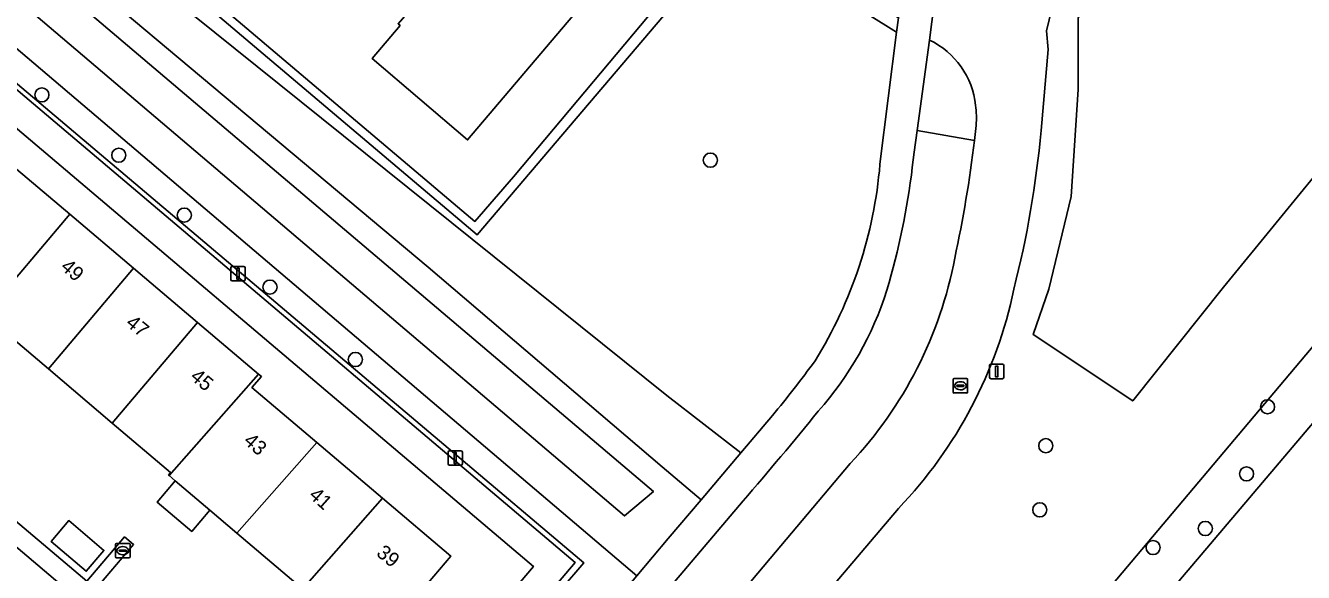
# Model space of a CAD drawing. Extents: x 156412 to 157779, y 382335 to 383768.
# Drawn here: x 156946.9 to 157035.2, y 382498 to 382535.8 of the extents above; entities that cross this region are included whole.
import ezdxf

# ---------------------------------------------------------------- set-up
doc = ezdxf.new("R2010")
doc.units = 0
for name, color, linetype in [('IMGEO_Berm_groen', 7, 'Continuous'), ('IMGEO_Boom', 7, 'Continuous'), ('IMGEO_Erf', 7, 'Continuous'), ('IMGEO_Groenvoorziening', 7, 'Continuous'), ('IMGEO_Haag', 7, 'Continuous'), ('IMGEO_Lichtmast', 7, 'Continuous'), ('IMGEO_Oever', 7, 'Continuous'), ('IMGEO_Pand', 7, 'Continuous'), ('IMGEO_Pand_nummerreeks', 7, 'Continuous'), ('IMGEO_Parkeervlak_open', 7, 'Continuous'), ('IMGEO_Rijbaan_lokaal_open', 7, 'Continuous'), ('IMGEO_Rioolput', 7, 'Continuous'), ('IMGEO_Voetpad_open', 7, 'Continuous'), ('IMGEO_Waterloop', 7, 'Continuous')]:
    doc.layers.add(name, color=color, linetype=linetype)

msp = doc.modelspace()

# ---------------------------------------------------------------- linework, layer by layer
at = {"layer": 'IMGEO_Berm_groen'}
msp.add_lwpolyline([(156947.927, 382660.436), (156969.261, 382683.807), (156976.375, 382691.256), (156973.623, 382693.49), (156971.986, 382691.588), (156962.073, 382679.923), (156949.74, 382665.455), (156886.737, 382591.18), (156882.125, 382585.743), (156891.296, 382577.994), (156891.556, 382578.272), (156938.603, 382538.304), (156985.472, 382498.688), (156983.94, 382496.877), (156986.539, 382494.729), (156988.109, 382496.584), (156989.121, 382497.781), (156885.563, 382585.876), (156913.451, 382619.915)], close=True, dxfattribs=at)
for points in [[(157074.961, 382558.008), (157060.161, 382560.549), (157061.023, 382555.16), (157061.158, 382553.088), (157061.114, 382551.013), (157060.892, 382548.95), (157060.494, 382546.913), (157059.923, 382544.917), (157059.182, 382542.978), (157058.277, 382541.11), (157057.216, 382539.327), (157056.005, 382537.641), (156893.199, 382344.307), (156887.078, 382336.95), (156888.962, 382335.351)], [(156888.962, 382335.351), (156893.579, 382340.772), (156916.206, 382367.343), (156936.316, 382390.956), (156977.262, 382439.269), (157000, 382466.098), (157028.733, 382500), (157076.181, 382555.983)], [(157012.442, 382527.854), (157008.492, 382528.535), (157008.287, 382527.043), (157008.153, 382525.994)], [(156996.146, 382496.385), (156998.341, 382498.988), (157003.868, 382505.542)], [(156996.469, 382502.953), (156989.688, 382494.944), (156968.026, 382469.358), (156935.62, 382431.055), (156938.62, 382428.547)]]:
    msp.add_lwpolyline(points, dxfattribs=at)
for centre, radius, start, end in [((156923.415, 382538.556), 89.668, 347.87942, 353.14563), ((156958.801, 382531.82), 49.694, 343.28122, 353.26758), ((156983.077, 382525.046), 28.507, 316.82917, 349.24864), ((156984.595, 382524.323), 22.835, 318.35255, 342.67764), ((156761.705, 382704.904), 309.674, 319.297, 320.79231)]:
    msp.add_arc(centre, radius, start, end, dxfattribs=at)
at = {"layer": 'IMGEO_Boom'}
for centre in [(156948.054, 382531.002), (156953.363, 382526.838), (156994.208, 382526.495), (156957.885, 382522.7), (156963.801, 382517.724), (156969.697, 382512.725), (157032.68, 382509.459), (157017.366, 382506.772), (157031.23, 382504.825), (157016.952, 382502.339), (157028.381, 382501.052), (157024.776, 382499.737)]:
    msp.add_circle(centre, 0.489, dxfattribs=at)
at = {"layer": 'IMGEO_Erf'}
for points in [[(157032.018, 382606.037), (157033.314, 382604.947), (157032.946, 382604.52), (157041.703, 382597.123), (157047.972, 382604.539), (157048.196, 382604.798), (157060.586, 382619.348), (157029.826, 382645.416), (156987.205, 382681.476), (156986.214, 382682.315), (156984.143, 382684.067), (156942.915, 382635.543), (156901.626, 382586.899), (156977.949, 382522.266), (156980.608, 382525.348), (156995.995, 382543.705), (156987.057, 382551.292)], [(156991.994, 382545.054), (156977.449, 382527.892), (156970.862, 382533.51), (156972.786, 382535.791), (156972.643, 382535.912)], [(156924.555, 382519.915), (156951.147, 382497.415), (156953.758, 382500.471), (156954.382, 382499.944), (156945.767, 382489.818), (156962.546, 382475.543), (156981.989, 382498.437), (156938.049, 382535.675)], [(156945.561, 382526.504), (156949.974, 382522.763), (156954.387, 382519.023), (156958.799, 382515.283), (156963.01, 382511.713), (156963.212, 382511.542), (156962.552, 382510.793), (156967.026, 382507.001), (156971.572, 382503.148), (156976.288, 382499.151), (156971.205, 382493.155)], [(156966.044, 382496.882), (156961.512, 382500.736), (156959.651, 382502.319), (156958.397, 382500.845), (156956.008, 382502.877), (156957.262, 382504.351), (156956.843, 382504.707), (156956.8, 382504.743), (156956.942, 382504.921), (156952.912, 382508.337), (156948.5, 382512.078), (156944.088, 382515.819)]]:
    msp.add_lwpolyline(points, dxfattribs=at)
msp.add_lwpolyline([(156952.335, 382499.536), (156951.114, 382498.1), (156948.692, 382500.16), (156949.913, 382501.596)], close=True, dxfattribs=at)
at = {"layer": 'IMGEO_Groenvoorziening'}
for points in [[(156975.056, 382695.155), (156974.339, 382694.322), (156973.623, 382693.49), (156976.375, 382691.256), (156980.161, 382688.027), (156981.799, 382686.639), (156940.772, 382637.701), (156895.927, 382586.799), (156991.196, 382510.245), (156996.315, 382506.277), (156998.499, 382508.854)], [(157000.033, 382540.277), (156996.653, 382543.146), (156996.633, 382543.163), (156996.382, 382542.842), (156978.115, 382521.345), (156900.751, 382586.801), (156984.174, 382685.107)], [(157017.958, 382537.721), (157017.411, 382535.437), (157017.53, 382534.13), (157017.044, 382528.533)], [(157007.195, 382502.44), (157001.79, 382496.06), (156999.613, 382493.491), (156945.456, 382429.481), (156942.049, 382425.461), (156946.916, 382421.548), (156922.237, 382392.249), (156899.797, 382365.794), (156900.614, 382364.989), (156880.618, 382342.431), (156887.078, 382336.95), (156893.199, 382344.307), (157056.005, 382537.641)], [(157005.917, 382526.219), (157007.061, 382535.326), (157005.095, 382536.554)], [(157009.349, 382534.784), (157008.492, 382528.535), (157012.442, 382527.854), (157012.56, 382528.892)]]:
    msp.add_lwpolyline(points, dxfattribs=at)
for points in [[(156895.927, 382586.799), (156940.772, 382637.701), (156981.799, 382686.639), (156980.161, 382688.027), (156972.98, 382679.885), (156951.724, 382654.157), (156930.591, 382629.503), (156894.284, 382586.815), (156936.438, 382551.218), (156974.72, 382519.113), (156990.891, 382505.312), (156993.571, 382503.037), (156996.315, 382506.277), (156991.196, 382510.245)], [(156984.143, 382684.067), (156986.214, 382682.315), (156986.444, 382682.612), (156986.719, 382682.899), (156984.174, 382685.107), (156900.751, 382586.801), (156978.115, 382521.345), (156996.382, 382542.842), (156996.633, 382543.163), (156995.995, 382543.705), (156980.608, 382525.348), (156977.949, 382522.266), (156901.626, 382586.899), (156942.915, 382635.543)], [(156891.556, 382578.272), (156891.296, 382577.994), (156891.573, 382577.76), (156984.878, 382498.701), (156983.583, 382497.172), (156983.94, 382496.877), (156985.472, 382498.688), (156938.603, 382538.304)], [(157019.607, 382536.318), (157019.607, 382531.381), (157019.118, 382523.995), (157017.567, 382517.589), (157016.506, 382514.447), (157023.367, 382509.864), (157029.646, 382517.732), (157037.317, 382527.117), (157050.252, 382538.95), (157058.046, 382547.091), (157057.685, 382555.926), (157035.991, 382555.66), (157028.197, 382552.232), (157023.26, 382543.337)], [(157016.506, 382514.447), (157017.567, 382517.589), (157019.118, 382523.995), (157019.607, 382531.381), (157019.607, 382536.318), (157023.26, 382543.337), (157028.197, 382552.232), (157035.991, 382555.66), (157057.685, 382555.926), (157058.046, 382547.091), (157050.252, 382538.95), (157037.317, 382527.117), (157029.646, 382517.732), (157023.367, 382509.864)]]:
    msp.add_lwpolyline(points, close=True, dxfattribs=at)
for centre, radius, start, end in [((157006.899, 382529.696), 5.647, 5.99635, 64.28466), ((157006.033, 382529.379), 6.545, 355.73298, 7.96489), ((156947.205, 382534.897), 70.128, 345.71171, 354.79361), ((156975.51, 382528.71), 30.508, 328.19533, 355.31723), ((156984.789, 382523.897), 31.023, 316.23932, 348.26823), ((156928.415, 382566.421), 90.696, 320.60057, 323.62426)]:
    msp.add_arc(centre, radius, start, end, dxfattribs=at)
at = {"layer": 'IMGEO_Haag'}
for points in [[(156984.143, 382684.067), (156986.214, 382682.315), (156986.444, 382682.612), (156986.719, 382682.899), (156984.174, 382685.107), (156900.751, 382586.801), (156978.115, 382521.345), (156996.382, 382542.842), (156996.633, 382543.163), (156995.995, 382543.705), (156980.608, 382525.348), (156977.949, 382522.266), (156901.626, 382586.899), (156942.915, 382635.543)], [(156891.556, 382578.272), (156891.296, 382577.994), (156891.573, 382577.76), (156984.878, 382498.701), (156983.583, 382497.172), (156983.94, 382496.877), (156985.472, 382498.688), (156938.603, 382538.304)]]:
    msp.add_lwpolyline(points, close=True, dxfattribs=at)
msp.add_lwpolyline([(157009.349, 382534.784), (157008.492, 382528.535), (157012.442, 382527.854), (157012.56, 382528.892)], dxfattribs=at)
for centre, radius, start, end in [((157006.899, 382529.696), 5.647, 5.99635, 64.28466), ((157006.033, 382529.379), 6.545, 355.73298, 7.96489)]:
    msp.add_arc(centre, radius, start, end, dxfattribs=at)
at = {"layer": 'IMGEO_Lichtmast'}
for p, q in [((156961.197, 382519.148), (156961.987, 382519.148)), ((156961.987, 382519.148), (156961.197, 382519.148)), ((156961.097, 382518.248), (156961.097, 382519.048)), ((156961.097, 382519.048), (156961.097, 382518.248)), ((156962.087, 382519.048), (156962.087, 382518.248)), ((156962.087, 382518.248), (156962.087, 382519.048)), ((156961.987, 382518.148), (156961.197, 382518.148)), ((156961.197, 382518.148), (156961.987, 382518.148)), ((157013.485, 382511.5), (157013.485, 382512.3)), ((157013.485, 382512.3), (157013.485, 382511.5)), ((157013.585, 382512.4), (157014.375, 382512.4)), ((157014.375, 382512.4), (157013.585, 382512.4)), ((157014.475, 382512.3), (157014.475, 382511.5)), ((157014.475, 382511.5), (157014.475, 382512.3)), ((157014.375, 382511.4), (157013.585, 382511.4)), ((157013.585, 382511.4), (157014.375, 382511.4)), ((156976.097, 382505.517), (156976.097, 382506.317)), ((156976.097, 382506.317), (156976.097, 382505.517)), ((156976.197, 382506.417), (156976.987, 382506.417)), ((156976.987, 382506.417), (156976.197, 382506.417)), ((156977.087, 382506.317), (156977.087, 382505.517)), ((156977.087, 382505.517), (156977.087, 382506.317)), ((156976.987, 382505.417), (156976.197, 382505.417)), ((156976.197, 382505.417), (156976.987, 382505.417))]:
    msp.add_line(p, q, dxfattribs=at)
for points in [[(156961.517, 382519.023), (156961.667, 382519.023), (156961.667, 382518.273), (156961.517, 382518.273), (156961.517, 382519.023)], [(157013.905, 382512.275), (157014.055, 382512.275), (157014.055, 382511.525), (157013.905, 382511.525), (157013.905, 382512.275)], [(156976.517, 382506.292), (156976.667, 382506.292), (156976.667, 382505.542), (156976.517, 382505.542), (156976.517, 382506.292)]]:
    msp.add_lwpolyline(points, dxfattribs=at)
for centre, start, end in [((156961.197, 382519.048), 90, 180), ((156961.197, 382519.048), 90, 180), ((156961.987, 382519.048), 0, 90), ((156961.987, 382519.048), 360, 90), ((156961.197, 382518.248), 180, 270), ((156961.197, 382518.248), 180, 270), ((156961.987, 382518.248), 270, 0), ((156961.987, 382518.248), 270, 0), ((157013.585, 382512.3), 90, 180), ((157013.585, 382512.3), 90, 180), ((157014.375, 382512.3), 0, 90), ((157014.375, 382512.3), 360, 90), ((157013.585, 382511.5), 180, 270), ((157013.585, 382511.5), 180, 270), ((157014.375, 382511.5), 270, 0), ((157014.375, 382511.5), 270, 0), ((156976.197, 382506.317), 90, 180), ((156976.197, 382506.317), 90, 180), ((156976.987, 382506.317), 0, 90), ((156976.987, 382506.317), 360, 90), ((156976.197, 382505.517), 180, 270), ((156976.197, 382505.517), 180, 270), ((156976.987, 382505.517), 270, 0), ((156976.987, 382505.517), 270, 0)]:
    msp.add_arc(centre, 0.1, start, end, dxfattribs=at)
at = {"layer": 'IMGEO_Oever'}
for points in [[(156936.438, 382551.218), (156894.284, 382586.815), (156930.591, 382629.503), (156951.724, 382654.157), (156972.98, 382679.885), (156980.161, 382688.027), (156976.375, 382691.256), (156969.261, 382683.807), (156947.927, 382660.436), (156913.451, 382619.915), (156885.563, 382585.876), (156989.121, 382497.781), (156991.294, 382500.35), (156993.571, 382503.037), (156990.891, 382505.312), (156974.72, 382519.113)], [(156976.651, 382689.094), (156978.605, 382687.65), (156967.14, 382674.699), (156944.082, 382646.376), (156913.254, 382611.005), (156892.83, 382586.334), (156911.895, 382569.901), (156950.791, 382537.119), (156990.282, 382503.616), (156988.286, 382501.918), (156974.953, 382513.255), (156917.84, 382561.833), (156888.498, 382585.952), (156897.458, 382595.718), (156919.284, 382621.196), (156938.817, 382644.211)]]:
    msp.add_lwpolyline(points, close=True, dxfattribs=at)
at = {"layer": 'IMGEO_Pand'}
for points in [[(156991.994, 382545.054), (156985.394, 382550.663), (156982.117, 382546.872), (156972.643, 382535.912), (156972.786, 382535.791), (156970.862, 382533.51), (156977.449, 382527.892)], [(156945.561, 382526.504), (156939.675, 382519.56), (156944.088, 382515.819), (156949.974, 382522.763)], [(156949.974, 382522.763), (156944.088, 382515.819), (156948.5, 382512.078), (156954.387, 382519.023)], [(156948.5, 382512.078), (156952.912, 382508.337), (156958.799, 382515.283), (156954.387, 382519.023)], [(156956.843, 382504.707), (156963.01, 382511.713), (156958.799, 382515.283), (156952.912, 382508.337), (156956.942, 382504.921), (156956.8, 382504.743)], [(156967.026, 382507.001), (156962.552, 382510.793), (156963.212, 382511.542), (156963.01, 382511.713), (156956.843, 382504.707), (156957.262, 382504.351), (156959.651, 382502.319), (156961.512, 382500.736)], [(156967.026, 382507.001), (156961.512, 382500.736), (156966.044, 382496.882), (156966.177, 382497.032), (156971.572, 382503.148)], [(156957.262, 382504.351), (156956.008, 382502.877), (156958.397, 382500.845), (156959.651, 382502.319)], [(156971.205, 382493.155), (156976.288, 382499.151), (156971.572, 382503.148), (156966.177, 382497.032), (156971.008, 382492.931)], [(156951.114, 382498.1), (156952.335, 382499.536), (156949.913, 382501.596), (156948.692, 382500.16)]]:
    msp.add_lwpolyline(points, close=True, dxfattribs=at)
at = {"layer": 'IMGEO_Parkeervlak_open'}
msp.add_lwpolyline([(156941.545, 382503.794), (156938.341, 382500.015), (156946.077, 382493.455), (156949.304, 382497.227)], close=True, dxfattribs=at)
at = {"layer": 'IMGEO_Rijbaan_lokaal_open'}
for points in [[(157010.464, 382539.701), (157009.966, 382539.677), (157009.349, 382534.784)], [(157017.044, 382528.533), (157017.53, 382534.13), (157017.411, 382535.437), (157017.958, 382537.721)], [(157012.56, 382528.892), (157012.442, 382527.854)], [(156826.003, 382508.837), (156830.605, 382504.95), (156831.533, 382504.167), (156832.153, 382503.644), (156844.108, 382493.469), (156884.65, 382459.104), (156886.177, 382457.81), (156926.24, 382423.851), (156926.323, 382423.798), (156934.962, 382417.1), (156941.002, 382424.226), (156942.049, 382425.461), (156945.456, 382429.481), (156999.613, 382493.491), (157001.79, 382496.06), (157007.195, 382502.44)], [(157003.868, 382505.542), (156998.341, 382498.988), (156996.146, 382496.385), (156940.002, 382430.048)]]:
    msp.add_lwpolyline(points, dxfattribs=at)
for centre, radius, start, end in [((157006.899, 382529.696), 5.647, 5.99635, 64.28466), ((157006.033, 382529.379), 6.545, 355.73298, 7.96489), ((156947.205, 382534.897), 70.128, 345.71171, 354.79361), ((156923.415, 382538.556), 89.668, 347.87942, 353.14563), ((156983.077, 382525.046), 28.507, 316.82917, 349.24864), ((156984.789, 382523.897), 31.023, 316.23932, 348.26823)]:
    msp.add_arc(centre, radius, start, end, dxfattribs=at)
at = {"layer": 'IMGEO_Rioolput'}
for p, q in [((157010.972, 382510.485), (157010.972, 382511.337)), ((157011.047, 382511.411), (157011.899, 382511.411)), ((157011.46, 382511.191), (157011.485, 382511.191)), ((157011.973, 382511.337), (157011.973, 382510.485)), ((157011.899, 382510.411), (157011.047, 382510.411)), ((157011.231, 382510.905), (157011.231, 382510.917)), ((157011.669, 382510.868), (157011.271, 382510.868)), ((157011.274, 382510.954), (157011.672, 382510.954)), ((157011.483, 382510.631), (157011.458, 382510.631)), ((157011.715, 382510.917), (157011.715, 382510.905)), ((156953.137, 382499.093), (156953.137, 382499.945)), ((156953.212, 382500.019), (156954.064, 382500.019)), ((156953.625, 382499.799), (156953.65, 382499.799)), ((156954.138, 382499.945), (156954.138, 382499.093)), ((156954.064, 382499.019), (156953.212, 382499.019)), ((156953.396, 382499.513), (156953.396, 382499.525)), ((156953.834, 382499.476), (156953.436, 382499.476)), ((156953.439, 382499.562), (156953.837, 382499.562)), ((156953.648, 382499.239), (156953.623, 382499.239)), ((156953.88, 382499.525), (156953.88, 382499.513))]:
    msp.add_line(p, q, dxfattribs=at)
for points in [[(157010.972, 382510.485), (157010.972, 382511.337)], [(157011.047, 382511.411), (157011.899, 382511.411)], [(157011.973, 382511.337), (157011.973, 382510.485)], [(157011.899, 382510.411), (157011.047, 382510.411)], [(156953.137, 382499.093), (156953.137, 382499.945)], [(156953.212, 382500.019), (156954.064, 382500.019)], [(156954.138, 382499.945), (156954.138, 382499.093)], [(156954.064, 382499.019), (156953.212, 382499.019)]]:
    msp.add_lwpolyline(points, dxfattribs=at)
for centre, radius, start, end in [((157011.049, 382511.335), 0.0765, 91.55205, 178.44795), ((157011.049, 382511.335), 0.0765, 91.55205, 178.44795), ((157011.897, 382511.335), 0.0765, 1.55205, 88.44795), ((157011.897, 382511.335), 0.0765, 1.55205, 88.44795), ((157011.049, 382510.487), 0.0765, 181.55205, 268.44795), ((157011.049, 382510.487), 0.0765, 181.55205, 268.44795), ((157011.271, 382510.914), 0.0403, 85.87752, 175.75265), ((157011.268, 382510.904), 0.0366, 178.93798, 274.71019), ((157011.672, 382510.911), 0.043, 264.86636, 352.45326), ((157011.676, 382510.916), 0.0386, 1.73085, 96.63898), ((157011.897, 382510.487), 0.0765, 271.55205, 358.44795), ((157011.897, 382510.487), 0.0765, 271.55205, 358.44795), ((156953.214, 382499.943), 0.0765, 91.55205, 178.44795), ((156953.214, 382499.943), 0.0765, 91.55205, 178.44795), ((156954.062, 382499.943), 0.0765, 1.55205, 88.44795), ((156954.062, 382499.943), 0.0765, 1.55205, 88.44795), ((156953.214, 382499.095), 0.0765, 181.55205, 268.44795), ((156953.214, 382499.095), 0.0765, 181.55205, 268.44795), ((156953.436, 382499.522), 0.0403, 85.87752, 175.75265), ((156953.433, 382499.512), 0.0366, 178.93798, 274.71019), ((156953.837, 382499.519), 0.043, 264.86636, 352.45326), ((156953.841, 382499.524), 0.0386, 1.73085, 96.63898), ((156954.062, 382499.095), 0.0765, 271.55205, 358.44795), ((156954.062, 382499.095), 0.0765, 271.55205, 358.44795)]:
    msp.add_arc(centre, radius, start, end, dxfattribs=at)
for centre, major_axis, ratio, start_param, end_param in [((157011.459, 382510.911), (-0.387, 0.002), 0.722429, 4.712389, 7.853982), ((157011.484, 382510.911), (-0.39, 0.002), 0.717154, 1.570796, 4.712389), ((156953.624, 382499.519), (-0.387, 0.002), 0.722429, 4.712389, 7.853982), ((156953.649, 382499.519), (-0.39, 0.002), 0.717154, 1.570796, 4.712389)]:
    msp.add_ellipse(centre, major_axis=major_axis, ratio=ratio, start_param=start_param, end_param=end_param, dxfattribs=at)
at = {"layer": 'IMGEO_Voetpad_open'}
for points in [[(156934.894, 382439.692), (156982.631, 382496.048), (156982.986, 382495.749), (156985.566, 382493.578), (156986.539, 382494.729), (156983.94, 382496.877), (156983.583, 382497.172), (156984.878, 382498.701), (156891.573, 382577.76)], [(157007.886, 382541.511), (157007.758, 382540.538), (157007.205, 382536.336), (157007.061, 382535.326), (157005.917, 382526.219)], [(157008.153, 382525.994), (157008.287, 382527.043), (157008.492, 382528.535), (157009.349, 382534.784), (157009.966, 382539.677)], [(157005.095, 382536.554), (157007.061, 382535.326), (157007.205, 382536.336), (157005.217, 382537.602)], [(156938.049, 382535.675), (156981.989, 382498.437), (156962.546, 382475.543), (156961.221, 382474.007), (156933.329, 382441.019)], [(156943.809, 382488.946), (156952.068, 382481.934), (156959.752, 382475.33), (156961.221, 382474.007), (156962.546, 382475.543), (156945.767, 382489.818), (156954.382, 382499.944), (156953.758, 382500.471), (156951.147, 382497.415), (156924.555, 382519.915)], [(156998.499, 382508.854), (156996.315, 382506.277), (156993.571, 382503.037), (156991.294, 382500.35), (156989.121, 382497.781), (156988.109, 382496.584), (156986.539, 382494.729), (156985.566, 382493.578), (156933.9, 382432.501), (156935.62, 382431.055), (156968.026, 382469.358), (156989.688, 382494.944)], [(156989.688, 382494.944), (156996.469, 382502.953)]]:
    msp.add_lwpolyline(points, dxfattribs=at)
msp.add_lwpolyline([(156929.416, 382507.584), (156928.213, 382508.604), (156920.505, 382515.141), (156923.709, 382518.89), (156931.409, 382512.373), (156932.614, 382511.353), (156940.315, 382504.835), (156941.545, 382503.794), (156949.304, 382497.227), (156946.077, 382493.455), (156938.341, 382500.015), (156937.112, 382501.058)], close=True, dxfattribs=at)
for centre, radius, start, end in [((156975.51, 382528.71), 30.508, 328.19533, 355.31723), ((156958.801, 382531.82), 49.694, 343.28122, 353.26758), ((156984.595, 382524.323), 22.835, 318.35255, 342.67764), ((156928.415, 382566.421), 90.696, 320.60057, 323.62426), ((156761.705, 382704.904), 309.674, 319.297, 320.79231)]:
    msp.add_arc(centre, radius, start, end, dxfattribs=at)
at = {"layer": 'IMGEO_Waterloop'}
msp.add_lwpolyline([(156976.651, 382689.094), (156938.817, 382644.211), (156919.284, 382621.196), (156897.458, 382595.718), (156888.498, 382585.952), (156917.84, 382561.833), (156974.953, 382513.255), (156988.286, 382501.918), (156990.282, 382503.616), (156950.791, 382537.119), (156911.895, 382569.901), (156892.83, 382586.334), (156913.254, 382611.005), (156944.082, 382646.376), (156967.14, 382674.699), (156978.605, 382687.65)], close=True, dxfattribs=at)

# ---------------------------------------------------------------- texts
at = {"layer": 'IMGEO_Pand_nummerreeks'}
for s, rotation, p in [('49', 318.90914, (156949.28, 382519.021)), ('47', 320.59032, (156953.776, 382515.128)), ('45', 319.97728, (156958.227, 382511.426)), ('43', 318.51213, (156961.913, 382507.006)), ('41', 318.35733, (156966.424, 382503.253)), ('39', 320.73515, (156971.079, 382499.237))]:
    msp.add_text(s, height=1, rotation=rotation, dxfattribs=at).set_placement(p)

doc.saveas('drawing.dxf')
